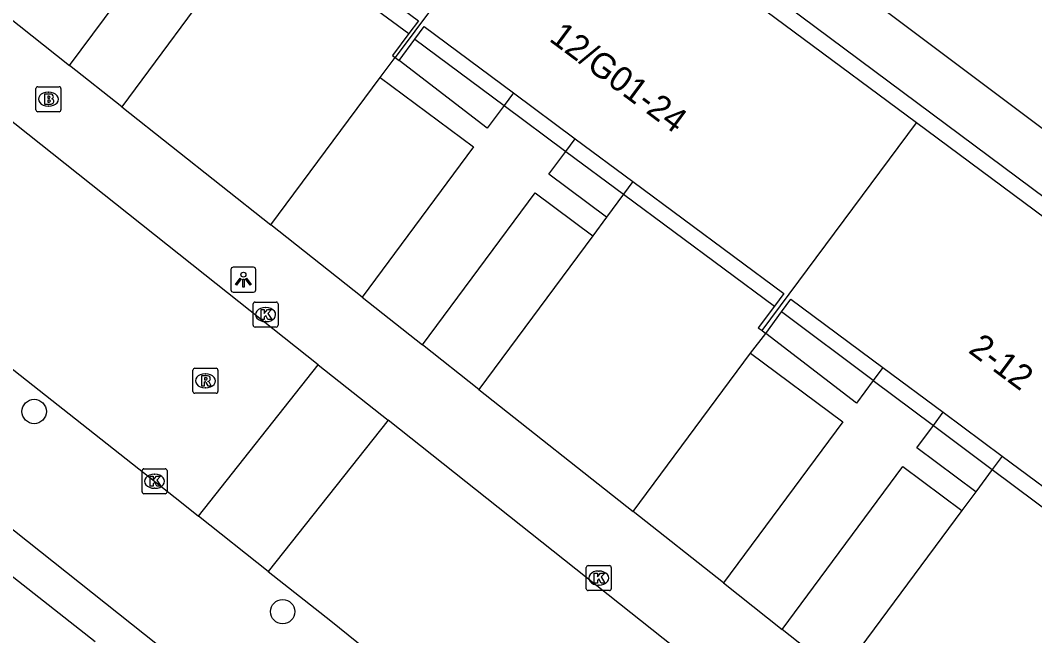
# Model space of a CAD drawing. Extents: x 160026 to 161302, y 384757 to 385701.
# Drawn here: x 160417.94 to 160458.6, y 385200.8 to 385225.44 of the extents above; entities that cross this region are included whole.
import ezdxf

# ---------------------------------------------------------------- set-up
doc = ezdxf.new("R2010")
doc.units = 0
for name, color, linetype in [('IMGEO_Boom', 7, 'Continuous'), ('IMGEO_Brandkraan', 7, 'Continuous'), ('IMGEO_Groenvoorziening', 7, 'Continuous'), ('IMGEO_Kolk', 7, 'Continuous'), ('IMGEO_Lichtpunt', 7, 'Continuous'), ('IMGEO_Pand', 7, 'Continuous'), ('IMGEO_Pand_nummerreeks', 7, 'Continuous'), ('IMGEO_Rijbaan_lokaal_gesloten', 7, 'Continuous'), ('IMGEO_Rijbaan_lokaal_open', 7, 'Continuous'), ('IMGEO_Rioolput', 7, 'Continuous'), ('IMGEO_Voetpad_open', 7, 'Continuous')]:
    doc.layers.add(name, color=color, linetype=linetype)

msp = doc.modelspace()

# ---------------------------------------------------------------- linework, layer by layer
at = {"layer": 'IMGEO_Boom'}
for centre in [(160418.501, 385209.777), (160428.46, 385201.761)]:
    msp.add_circle(centre, 0.489, dxfattribs=at)
at = {"layer": 'IMGEO_Brandkraan'}
for p, q in [((160418.648, 385222.785), (160419.5, 385222.785)), ((160418.573, 385221.859), (160418.573, 385222.711)), ((160419.061, 385222.565), (160419.086, 385222.565)), ((160419.574, 385222.711), (160419.574, 385221.859)), ((160419.084, 385222.005), (160419.059, 385222.005)), ((160419.5, 385221.785), (160418.648, 385221.785))]:
    msp.add_line(p, q, dxfattribs=at)
for points in [[(160418.648, 385222.785), (160419.5, 385222.785)], [(160418.573, 385221.859), (160418.573, 385222.711)], [(160418.921, 385222.485), (160418.921, 385222.085), (160419.134, 385222.085)], [(160419.152, 385222.485), (160418.921, 385222.485)], [(160419.1, 385222.404), (160419.046, 385222.404), (160419.046, 385222.328)], [(160419.574, 385222.711), (160419.574, 385221.859)], [(160419.046, 385222.328), (160419.099, 385222.328)], [(160419.108, 385222.252), (160419.046, 385222.252), (160419.046, 385222.171)], [(160419.046, 385222.171), (160419.108, 385222.171)], [(160419.5, 385221.785), (160418.648, 385221.785)]]:
    msp.add_lwpolyline(points, dxfattribs=at)
for centre, radius, start, end in [((160418.65, 385222.709), 0.0765, 91.552, 178.448), ((160418.65, 385222.709), 0.0765, 91.552, 178.448), ((160419.498, 385222.709), 0.0765, 1.552, 88.448), ((160419.498, 385222.709), 0.0765, 1.552, 88.448), ((160419.101, 385222.366), 0.0379, 267.8285, 90.9355), ((160419.156, 385222.34), 0.145, 59.4692, 91.5367), ((160419.181, 385222.387), 0.0922, 285.5137, 58.1501), ((160419.109, 385222.211), 0.0404, 269.8759, 90.5077), ((160419.14, 385222.336), 0.251, 268.6676, 293.5347), ((160419.186, 385222.195), 0.105, 301.3115, 78.989), ((160418.65, 385221.861), 0.0765, 181.552, 268.448), ((160418.65, 385221.861), 0.0765, 181.552, 268.448), ((160419.498, 385221.861), 0.0765, 271.552, 358.448), ((160419.498, 385221.861), 0.0765, 271.552, 358.448)]:
    msp.add_arc(centre, radius, start, end, dxfattribs=at)
for centre, major_axis, ratio, start_param, end_param in [((160419.06, 385222.285), (-0.387, 0.002), 0.722429, 4.712389, 7.853982), ((160419.085, 385222.285), (-0.39, 0.002), 0.717154, 1.570796, 4.712389)]:
    msp.add_ellipse(centre, major_axis=major_axis, ratio=ratio, start_param=start_param, end_param=end_param, dxfattribs=at)
at = {"layer": 'IMGEO_Groenvoorziening'}
for points in [[(160433.754, 385224.688), (160437.338, 385222.029)], [(160439.81, 385220.196), (160442.125, 385218.478)], [(160452.132, 385211.017), (160448.455, 385213.762)], [(160454.539, 385209.219), (160456.902, 385207.455)]]:
    msp.add_lwpolyline(points, dxfattribs=at)
at = {"layer": 'IMGEO_Kolk'}
for p, q in [((160427.278, 385213.231), (160427.278, 385214.083)), ((160427.353, 385214.157), (160428.205, 385214.157)), ((160427.766, 385213.937), (160427.791, 385213.937)), ((160428.279, 385214.083), (160428.279, 385213.231)), ((160428.205, 385213.157), (160427.353, 385213.157)), ((160427.789, 385213.377), (160427.764, 385213.377)), ((160422.827, 385206.556), (160422.827, 385207.408)), ((160422.902, 385207.482), (160423.754, 385207.482)), ((160423.828, 385207.408), (160423.828, 385206.556)), ((160423.315, 385207.262), (160423.34, 385207.262)), ((160423.338, 385206.702), (160423.313, 385206.702)), ((160423.754, 385206.482), (160422.902, 385206.482)), ((160440.63, 385202.681), (160440.63, 385203.533)), ((160440.705, 385203.607), (160441.557, 385203.607)), ((160441.118, 385203.387), (160441.143, 385203.387)), ((160441.631, 385203.533), (160441.631, 385202.681)), ((160441.557, 385202.607), (160440.705, 385202.607)), ((160441.141, 385202.827), (160441.116, 385202.827))]:
    msp.add_line(p, q, dxfattribs=at)
for points in [[(160427.278, 385213.231), (160427.278, 385214.083)], [(160427.353, 385214.157), (160428.205, 385214.157)], [(160427.599, 385213.857), (160427.722, 385213.857), (160427.722, 385213.706), (160427.852, 385213.857), (160428.016, 385213.857), (160427.87, 385213.706), (160428.023, 385213.457), (160427.871, 385213.457), (160427.786, 385213.621), (160427.722, 385213.554), (160427.722, 385213.457), (160427.599, 385213.457), (160427.599, 385213.857)], [(160428.279, 385214.083), (160428.279, 385213.231)], [(160428.205, 385213.157), (160427.353, 385213.157)], [(160422.827, 385206.556), (160422.827, 385207.408)], [(160422.902, 385207.482), (160423.754, 385207.482)], [(160423.828, 385207.408), (160423.828, 385206.556)], [(160423.148, 385207.182), (160423.271, 385207.182), (160423.271, 385207.031), (160423.401, 385207.182), (160423.565, 385207.182), (160423.419, 385207.031), (160423.572, 385206.782), (160423.42, 385206.782), (160423.335, 385206.946), (160423.271, 385206.879), (160423.271, 385206.782), (160423.148, 385206.782), (160423.148, 385207.182)], [(160423.754, 385206.482), (160422.902, 385206.482)], [(160440.63, 385202.681), (160440.63, 385203.533)], [(160440.705, 385203.607), (160441.557, 385203.607)], [(160440.951, 385203.307), (160441.074, 385203.307), (160441.074, 385203.156), (160441.204, 385203.307), (160441.368, 385203.307), (160441.222, 385203.156), (160441.375, 385202.907), (160441.223, 385202.907), (160441.138, 385203.071), (160441.074, 385203.004), (160441.074, 385202.907), (160440.951, 385202.907), (160440.951, 385203.307)], [(160441.631, 385203.533), (160441.631, 385202.681)], [(160441.557, 385202.607), (160440.705, 385202.607)]]:
    msp.add_lwpolyline(points, dxfattribs=at)
for centre, start, end in [((160427.355, 385214.081), 91.552, 178.448), ((160427.355, 385214.081), 91.552, 178.448), ((160428.203, 385214.081), 1.552, 88.448), ((160428.203, 385214.081), 1.552, 88.448), ((160427.355, 385213.233), 181.552, 268.448), ((160427.355, 385213.233), 181.552, 268.448), ((160428.203, 385213.233), 271.552, 358.448), ((160428.203, 385213.233), 271.552, 358.448), ((160422.904, 385207.406), 91.552, 178.448), ((160422.904, 385207.406), 91.552, 178.448), ((160423.752, 385207.406), 1.552, 88.448), ((160423.752, 385207.406), 1.552, 88.448), ((160422.904, 385206.558), 181.552, 268.448), ((160422.904, 385206.558), 181.552, 268.448), ((160423.752, 385206.558), 271.552, 358.448), ((160423.752, 385206.558), 271.552, 358.448), ((160440.707, 385203.531), 91.552, 178.448), ((160440.707, 385203.531), 91.552, 178.448), ((160441.555, 385203.531), 1.552, 88.448), ((160441.555, 385203.531), 1.552, 88.448), ((160440.707, 385202.683), 181.552, 268.448), ((160440.707, 385202.683), 181.552, 268.448), ((160441.555, 385202.683), 271.552, 358.448), ((160441.555, 385202.683), 271.552, 358.448)]:
    msp.add_arc(centre, 0.0765, start, end, dxfattribs=at)
for centre, major_axis, ratio, start_param, end_param in [((160427.765, 385213.657), (-0.387, 0.002), 0.722429, 4.712389, 7.853982), ((160427.79, 385213.657), (-0.39, 0.002), 0.717154, 1.570796, 4.712389), ((160423.314, 385206.982), (-0.387, 0.002), 0.722429, 4.712389, 7.853982), ((160423.339, 385206.982), (-0.39, 0.002), 0.717154, 1.570796, 4.712389), ((160441.117, 385203.107), (-0.387, 0.002), 0.722429, 4.712389, 7.853982), ((160441.142, 385203.107), (-0.39, 0.002), 0.717154, 1.570796, 4.712389)]:
    msp.add_ellipse(centre, major_axis=major_axis, ratio=ratio, start_param=start_param, end_param=end_param, dxfattribs=at)
at = {"layer": 'IMGEO_Lichtpunt'}
for p, q in [((160427.29, 385215.553), (160426.482, 385215.553)), ((160427.29, 385215.553), (160426.482, 385215.553)), ((160426.388, 385215.458), (160426.388, 385214.651)), ((160426.388, 385215.458), (160426.388, 385214.651)), ((160427.384, 385214.651), (160427.384, 385215.458)), ((160427.384, 385214.651), (160427.384, 385215.458)), ((160426.482, 385214.557), (160427.29, 385214.557)), ((160426.482, 385214.557), (160427.29, 385214.557))]:
    msp.add_line(p, q, dxfattribs=at)
for points in [[(160426.762, 385215.122), (160426.801, 385215.094), (160426.613, 385214.832), (160426.575, 385214.859), (160426.762, 385215.122)], [(160426.864, 385215.074), (160426.911, 385215.074), (160426.911, 385214.752), (160426.864, 385214.752), (160426.864, 385215.074)], [(160426.974, 385215.094), (160427.012, 385215.121), (160427.199, 385214.859), (160427.16, 385214.831), (160426.974, 385215.094)]]:
    msp.add_lwpolyline(points, dxfattribs=at)
msp.add_circle((160426.887, 385215.256), 0.0994, dxfattribs=at)
for centre, start, end in [((160426.482, 385215.458), 90, 180), ((160426.482, 385215.458), 90, 180), ((160427.29, 385215.458), 0, 90), ((160427.29, 385215.458), 0, 90), ((160426.482, 385214.651), 180, 270), ((160426.482, 385214.651), 180, 270), ((160427.29, 385214.651), 270, 0), ((160427.29, 385214.651), 270, 360)]:
    msp.add_arc(centre, 0.0946, start, end, dxfattribs=at)
at = {"layer": 'IMGEO_Pand'}
for points in [[(160439.16, 385232.241), (160432.965, 385223.957)], [(160453.862, 385221.338), (160439.16, 385232.241)], [(160427.877, 385229.895), (160433.899, 385225.429), (160433.519, 385224.916)], [(160433.519, 385224.916), (160432.864, 385224.032), (160432.965, 385223.957)], [(160433.754, 385224.688), (160434.129, 385225.194), (160437.714, 385222.536)], [(160433.124, 385223.839), (160433.754, 385224.688)], [(160432.965, 385223.957), (160433.124, 385223.839)], [(160437.714, 385222.536), (160440.185, 385220.703)], [(160447.673, 385213.018), (160453.862, 385221.338)], [(160468.912, 385210.979), (160468.529, 385210.462), (160453.862, 385221.338)], [(160440.185, 385220.703), (160442.501, 385218.986)], [(160442.501, 385218.986), (160448.544, 385214.505), (160448.167, 385213.996)], [(160448.455, 385213.762), (160448.833, 385214.271), (160452.519, 385211.538)], [(160448.167, 385213.996), (160447.523, 385213.129), (160447.673, 385213.018)], [(160447.822, 385212.907), (160448.455, 385213.762)], [(160447.673, 385213.018), (160447.822, 385212.907)], [(160452.519, 385211.538), (160454.932, 385209.749)], [(160454.932, 385209.749), (160457.299, 385207.993)], [(160457.299, 385207.993), (160463.358, 385203.5), (160462.945, 385202.943)], [(160420.945, 385200.549), (160415.785, 385204.591)]]:
    msp.add_lwpolyline(points, dxfattribs=at)
at = {"layer": 'IMGEO_Rijbaan_lokaal_gesloten'}
for points in [[(160429.89, 385211.645), (160425.337, 385215.255), (160410.622, 385226.946), (160405.461, 385231.215)], [(160401.759, 385223.985), (160424.4, 385206.138), (160425.09, 385205.591)], [(160466.559, 385182.691), (160455.018, 385191.715), (160445.916, 385198.941), (160432.685, 385209.429)], [(160427.886, 385203.374), (160430.391, 385201.388), (160443.949, 385190.449)]]:
    msp.add_lwpolyline(points, dxfattribs=at)
at = {"layer": 'IMGEO_Rijbaan_lokaal_open'}
for points in [[(160427.48, 385229.36), (160433.519, 385224.916)], [(160426.255, 385227.707), (160422.012, 385221.984)], [(160432.371, 385223.158), (160432.965, 385223.957)], [(160427.992, 385217.252), (160432.371, 385223.158)], [(160422.012, 385221.984), (160427.992, 385217.252)], [(160442.501, 385218.986), (160442.125, 385218.478)], [(160442.125, 385218.478), (160441.445, 385217.562)], [(160442.125, 385218.478), (160448.167, 385213.996)], [(160441.445, 385217.562), (160440.894, 385216.819)], [(160440.894, 385216.819), (160436.327, 385210.659)], [(160447.213, 385212.119), (160447.822, 385212.907)], [(160442.506, 385205.772), (160447.213, 385212.119)], [(160425.09, 385205.591), (160429.89, 385211.645)], [(160429.89, 385211.645), (160432.685, 385209.429)], [(160436.327, 385210.659), (160442.506, 385205.772)], [(160432.685, 385209.429), (160427.886, 385203.374)], [(160457.299, 385207.993), (160456.902, 385207.455)], [(160456.902, 385207.455), (160456.242, 385206.561)], [(160456.902, 385207.455), (160462.945, 385202.943)], [(160456.242, 385206.561), (160455.686, 385205.817)], [(160455.686, 385205.817), (160450.792, 385199.217)], [(160427.886, 385203.374), (160425.09, 385205.591)]]:
    msp.add_lwpolyline(points, dxfattribs=at)
at = {"layer": 'IMGEO_Rioolput'}
for p, q in [((160424.865, 385210.58), (160424.865, 385211.432)), ((160424.94, 385211.506), (160425.792, 385211.506)), ((160425.866, 385211.432), (160425.866, 385210.58)), ((160425.353, 385211.286), (160425.378, 385211.286)), ((160425.376, 385210.726), (160425.351, 385210.726)), ((160425.792, 385210.506), (160424.94, 385210.506))]:
    msp.add_line(p, q, dxfattribs=at)
for points in [[(160424.865, 385210.58), (160424.865, 385211.432)], [(160424.94, 385211.506), (160425.792, 385211.506)], [(160425.866, 385211.432), (160425.866, 385210.58)], [(160425.454, 385211.204), (160425.202, 385211.206), (160425.202, 385210.806)], [(160425.38, 385211.125), (160425.326, 385211.125), (160425.326, 385211.044)], [(160425.326, 385211.044), (160425.378, 385211.044)], [(160425.202, 385210.806), (160425.326, 385210.806), (160425.326, 385210.968), (160425.337, 385210.968)], [(160425.384, 385210.939), (160425.455, 385210.806), (160425.595, 385210.806), (160425.53, 385210.932)], [(160425.792, 385210.506), (160424.94, 385210.506)]]:
    msp.add_lwpolyline(points, dxfattribs=at)
for centre, radius, start, end in [((160424.942, 385211.43), 0.0765, 91.552, 178.448), ((160424.942, 385211.43), 0.0765, 91.552, 178.448), ((160425.79, 385211.43), 0.0765, 1.552, 88.448), ((160425.79, 385211.43), 0.0765, 1.552, 88.448), ((160425.362, 385211.233), 0.19, 274.7715, 282.9687), ((160425.386, 385211.029), 0.0964, 77.0061, 93.1865), ((160425.4, 385211.086), 0.0378, 276.6634, 79.6772), ((160425.453, 385211.094), 0.109, 350.3612, 89.416), ((160425.451, 385211.094), 0.112, 277.5842, 350.9817), ((160425.336, 385210.915), 0.0533, 26.0293, 88.6989), ((160425.435, 385210.879), 0.108, 29.5134, 73.7905), ((160424.942, 385210.582), 0.0765, 181.552, 268.448), ((160424.942, 385210.582), 0.0765, 181.552, 268.448), ((160425.79, 385210.582), 0.0765, 271.552, 358.448), ((160425.79, 385210.582), 0.0765, 271.552, 358.448)]:
    msp.add_arc(centre, radius, start, end, dxfattribs=at)
for centre, major_axis, ratio, start_param, end_param in [((160425.352, 385211.006), (-0.387, 0.002), 0.722429, 4.712389, 7.853982), ((160425.377, 385211.006), (-0.39, 0.002), 0.717154, 1.570796, 4.712389)]:
    msp.add_ellipse(centre, major_axis=major_axis, ratio=ratio, start_param=start_param, end_param=end_param, dxfattribs=at)
at = {"layer": 'IMGEO_Voetpad_open'}
for points in [[(160417.614, 385251.816), (160427.216, 385244.654), (160450.023, 385227.786), (160468.159, 385214.178)], [(160424.978, 385243.662), (160468.912, 385210.979)], [(160419.923, 385223.636), (160424.119, 385229.295), (160426.255, 385227.707)], [(160417.383, 385225.646), (160419.923, 385223.636)], [(160422.012, 385221.984), (160419.923, 385223.636)], [(160437.338, 385222.029), (160436.663, 385221.118), (160433.124, 385223.839)], [(160432.371, 385223.158), (160436.112, 385220.375), (160431.652, 385214.358)], [(160437.714, 385222.536), (160437.338, 385222.029)], [(160437.338, 385222.029), (160439.81, 385220.196)], [(160439.81, 385220.196), (160440.185, 385220.703)], [(160441.445, 385217.562), (160439.133, 385219.282), (160439.81, 385220.196)], [(160434.066, 385212.448), (160438.581, 385218.539), (160440.894, 385216.819)], [(160431.652, 385214.358), (160427.992, 385217.252)], [(160431.652, 385214.358), (160434.066, 385212.448)], [(160406.896, 385213.577), (160428.067, 385196.779), (160427.68, 385196.151)], [(160452.132, 385211.017), (160451.462, 385210.114), (160447.822, 385212.907)], [(160436.327, 385210.659), (160434.066, 385212.448)], [(160447.213, 385212.119), (160450.911, 385209.369), (160446.123, 385202.91)], [(160452.519, 385211.538), (160452.132, 385211.017)], [(160452.132, 385211.017), (160454.539, 385209.219)], [(160454.539, 385209.219), (160454.932, 385209.749)], [(160456.242, 385206.561), (160453.874, 385208.322), (160454.539, 385209.219)], [(160448.479, 385201.046), (160453.321, 385207.576), (160455.686, 385205.817)], [(160446.123, 385202.91), (160442.506, 385205.772)], [(160446.123, 385202.91), (160448.479, 385201.046)], [(160450.792, 385199.217), (160448.479, 385201.046)]]:
    msp.add_lwpolyline(points, dxfattribs=at)

# ---------------------------------------------------------------- texts
at = {"layer": 'IMGEO_Pand_nummerreeks'}
for s, rotation, p in [('12/G01-24', 323.4424, (160439.099, 385224.646)), ('2-12', 323.4413, (160455.902, 385212.166))]:
    msp.add_text(s, height=1, rotation=rotation, dxfattribs=at).set_placement(p)

doc.saveas('drawing.dxf')
